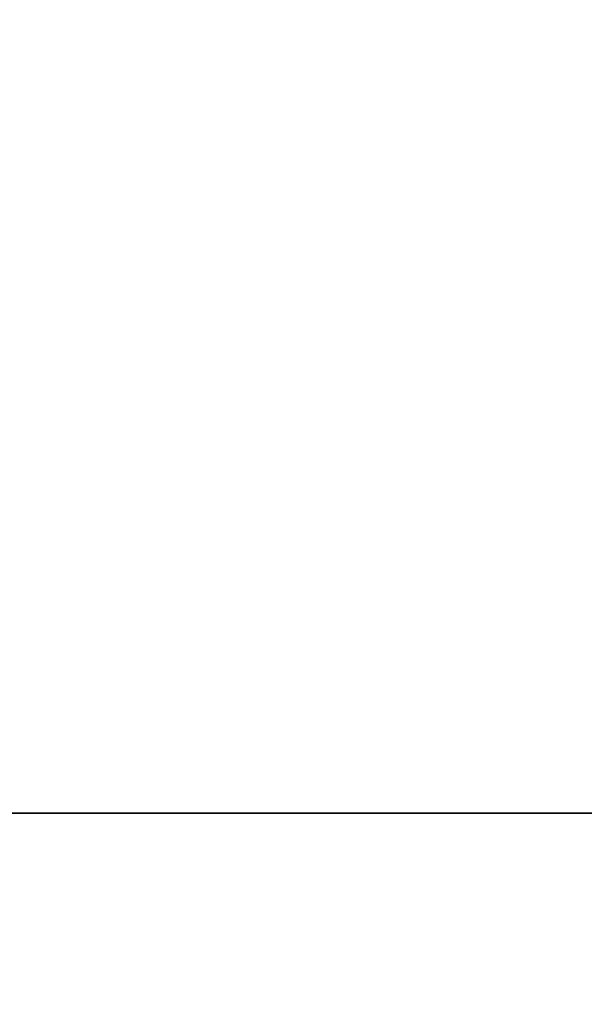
# Model space of a CAD drawing. Header units: millimetres. Extents: x -503 to 6703, y -110 to 193.
# Tile 900 of 1056: x 3439.6 to 3444.41, y -15.63 to -7.25. Entities that reach past the tile are written whole.
import ezdxf

# ---------------------------------------------------------------- set-up
doc = ezdxf.new("R2010")
doc.units = ezdxf.units.MM
doc.layers.add('151', color=7, linetype='Continuous', true_color=0xffffff)

# ---------------------------------------------------------------- blocks, each defined once
blk = doc.blocks.new('UG_SURFACE_003')
at = {"layer": '151', "color": 252, "linetype": 'Continuous', "lineweight": 35}
for points in [[(3602.5, -14, 2212.25), (3602.5, 174.4, 2212.25), (2397.5, 174.4, 2212.25), (2397.5, -14, 2212.25)], [(2547.4999, -14, 2062.2499), (2547.4999, 174.4, 2062.2499), (3452.5001, 174.4, 2062.2499), (3452.5001, -14, 2062.2499)], [(3602.5, -14, 2212.25), (2397.5, -14, 2212.25), (2547.4999, -14, 2062.2499), (3452.5001, -14, 2062.2499)]]:
    blk.add_3dface(points, dxfattribs=at)
blk = doc.blocks.new('UG_SURFACE_268')
at = {"layer": '151', "color": 252, "linetype": 'Continuous', "lineweight": 35}
for points in [[(2532.0001, -14, 2075.2499), (3467.9999, -14, 2075.2499), (3466.5, -14, 2073.75), (2533.5, -14, 2073.75)], [(2532.0001, -14, 2075.2499), (2532.0001, -25.92, 2075.2499), (3467.9999, -25.92, 2075.2499), (3467.9999, -14, 2075.2499)], [(2533.5, -14, 2073.75), (3466.5, -14, 2073.75), (3466.5, -25.92, 2073.75), (2533.5, -25.92, 2073.75)]]:
    blk.add_3dface(points, dxfattribs=at)

msp = doc.modelspace()

# ---------------------------------------------------------------- linework, layer by layer
at = {"layer": '151', "color": 252, "linetype": 'Continuous', "lineweight": -3, "true_color": 0x939598}
for p, q in [((2397.5, -14, 2212.25), (3602.5, -14, 2212.25)), ((3468, -14, 2075.25), (2532, -14, 2075.25)), ((3466.5, -14, 2073.75), (2533.5, -14, 2073.75)), ((3452.5, -14, 2062.25), (2547.5, -14, 2062.25))]:
    msp.add_line(p, q, dxfattribs=at)

# ---------------------------------------------------------------- block references
for name in ['UG_SURFACE_003', 'UG_SURFACE_268']:
    msp.add_blockref(name, (0, 0), dxfattribs=at)

doc.saveas('drawing.dxf')
